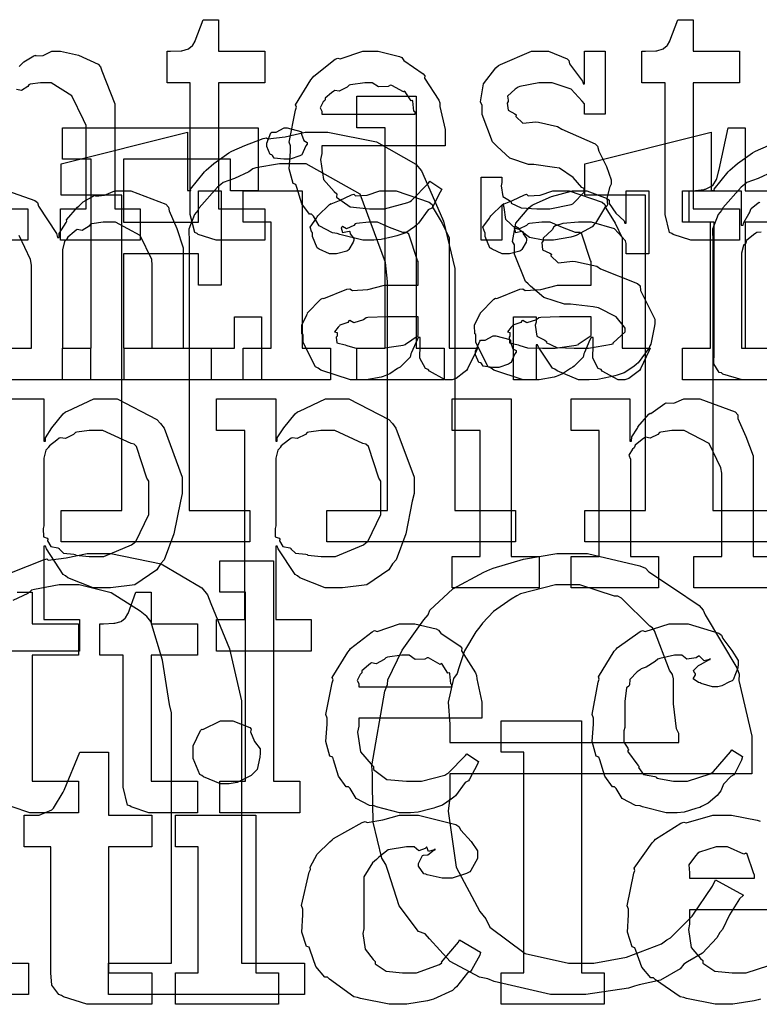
# Model space of a CAD drawing. Extents: x 0 to 8.5, y 0 to 11.
# Tile 279 of 379: x 1.702 to 2.028, y 8.785 to 9.219. Entities that reach past the tile are written whole.
import ezdxf

# ---------------------------------------------------------------- set-up
doc = ezdxf.new("R2010")
doc.units = 0
doc.layers.get('0').update_dxf_attribs({"linetype": 'CONTINUOUS'})

msp = doc.modelspace()

# ---------------------------------------------------------------- linework, layer by layer
at = {"color": 0}
for points in [[(1.79172, 9.12136), (1.78896, 9.12136), (1.78114, 9.12392), (1.78065, 9.1244), (1.77962, 9.12472), (1.77761, 9.13265), (1.77761, 9.13525), (1.77761, 9.19081), (1.76742, 9.19081), (1.76742, 9.20469), (1.76893, 9.20469), (1.76893, 9.20469), (1.7736, 9.20492), (1.77393, 9.20492), (1.77393, 9.20492), (1.77675, 9.20574), (1.77696, 9.20578), (1.77696, 9.20583), (1.7786, 9.20719), (1.77869, 9.20731), (1.77869, 9.20731), (1.77968, 9.2091), (1.77979, 9.20925), (1.78326, 9.21858), (1.78999, 9.21858), (1.78999, 9.20469), (1.81039, 9.20469), (1.81039, 9.19081), (1.78999, 9.19081), (1.78999, 9.13525), (1.81039, 9.13525), (1.81039, 9.12136), (1.80951, 9.12136), (1.80757, 9.12136), (1.80692, 9.12136), (1.80578, 9.12136), (1.80317, 9.12136), (1.80236, 9.12136), (1.80106, 9.12136), (1.79812, 9.12136), (1.79715, 9.12136), (1.79579, 9.12136), (1.79269, 9.12136), (1.79172, 9.12136)], [(2.00088, 9.12136), (1.9981, 9.12136), (1.99029, 9.12392), (1.98981, 9.1244), (1.98876, 9.12472), (1.98676, 9.13265), (1.98676, 9.13525), (1.98676, 9.19081), (1.97657, 9.19081), (1.97657, 9.20469), (1.97808, 9.20469), (1.97808, 9.20469), (1.98275, 9.20492), (1.98307, 9.20492), (1.98307, 9.20492), (1.98589, 9.20574), (1.98611, 9.20578), (1.98611, 9.20583), (1.98774, 9.20719), (1.98785, 9.20731), (1.98785, 9.20731), (1.98882, 9.2091), (1.98893, 9.20925), (1.9924, 9.21858), (1.99914, 9.21858), (1.99914, 9.20469), (2.01953, 9.20469), (2.01953, 9.19081), (1.99914, 9.19081), (1.99914, 9.13525), (2.01953, 9.13525), (2.01953, 9.12136), (2.01867, 9.12136), (2.01671, 9.12136), (2.01606, 9.12136), (2.01492, 9.12136), (2.01232, 9.12136), (2.0115, 9.12136), (2.01019, 9.12136), (2.00726, 9.12136), (2.00629, 9.12136), (2.00493, 9.12136), (2.00185, 9.12136), (2.00088, 9.12136)], [(1.85732, 9.12136), (1.85357, 9.12136), (1.84343, 9.12392), (1.84233, 9.1244), (1.84028, 9.12463), (1.83442, 9.12765), (1.83182, 9.132), (1.83106, 9.13286), (1.83008, 9.13282), (1.82671, 9.13743), (1.82449, 9.14464), (1.82411, 9.14589), (1.82292, 9.14632), (1.82113, 9.15278), (1.82172, 9.16049), (1.82172, 9.16303), (1.82113, 9.16461), (1.82389, 9.17871), (1.82433, 9.17996), (1.82394, 9.18099), (1.83074, 9.19211), (1.83149, 9.19299), (1.83203, 9.19374), (1.84147, 9.20117), (1.84256, 9.20167), (1.84364, 9.20128), (1.85357, 9.20469), (1.85688, 9.20469), (1.86035, 9.20469), (1.86974, 9.20236), (1.87076, 9.20187), (1.87175, 9.20053), (1.88026, 9.19472), (1.88097, 9.19385), (1.88081, 9.19276), (1.8871, 9.18311), (1.88747, 9.18192), (1.88758, 9.18033), (1.88986, 9.17014), (1.88986, 9.16672), (1.88986, 9.16303), (1.83561, 9.16303), (1.83561, 9.15956), (1.83501, 9.1569), (1.83632, 9.14817), (1.84104, 9.14285), (1.84212, 9.14176), (1.84207, 9.1404), (1.84799, 9.13607), (1.85661, 9.13525), (1.85949, 9.13525), (1.86322, 9.13525), (1.87349, 9.13797), (1.87446, 9.13851), (1.87506, 9.13883), (1.8826, 9.14654), (1.88314, 9.1474), (1.88835, 9.14393), (1.88775, 9.14253), (1.88444, 9.13618), (1.884, 9.13547), (1.88243, 9.13476), (1.87815, 9.12885), (1.8775, 9.12831), (1.87636, 9.12733), (1.8725, 9.12468), (1.86947, 9.12364), (1.8686, 9.12332), (1.86686, 9.12289), (1.86171, 9.12164), (1.8584, 9.12136), (1.85732, 9.12136)], [(1.93506, 9.12136), (1.933, 9.12136), (1.92697, 9.12256), (1.92333, 9.12537), (1.92247, 9.12614), (1.92085, 9.12651), (1.91661, 9.13058), (1.91581, 9.13579), (1.91553, 9.13678), (1.91488, 9.13678), (1.91488, 9.12136), (1.90576, 9.12136), (1.90576, 9.14914), (1.91488, 9.14914), (1.91488, 9.14675), (1.91456, 9.14535), (1.91531, 9.14063), (1.91829, 9.13883), (1.919, 9.13829), (1.91894, 9.13769), (1.92339, 9.13564), (1.93033, 9.13525), (1.93267, 9.13525), (1.93604, 9.13525), (1.94532, 9.1371), (1.94613, 9.13743), (1.94629, 9.13764), (1.95111, 9.14253), (1.95111, 9.14415), (1.95003, 9.14464), (1.94624, 9.14908), (1.94021, 9.15321), (1.9381, 9.15349), (1.92899, 9.15479), (1.92665, 9.15479), (1.91835, 9.15761), (1.91276, 9.16265), (1.91183, 9.16368), (1.91075, 9.16471), (1.90619, 9.17681), (1.90619, 9.18083), (1.90539, 9.1824), (1.90674, 9.19037), (1.91217, 9.19738), (1.91336, 9.1984), (1.91428, 9.19883), (1.9279, 9.20469), (1.93246, 9.20469), (1.93544, 9.20469), (1.94362, 9.20128), (1.94439, 9.20057), (1.94467, 9.19911), (1.95042, 9.19146), (1.95068, 9.19037), (1.95133, 9.19037), (1.95133, 9.20469), (1.96044, 9.20469), (1.96044, 9.17692), (1.95133, 9.17692), (1.95133, 9.18147), (1.95025, 9.18267), (1.94536, 9.18793), (1.93696, 9.19081), (1.93419, 9.19081), (1.93115, 9.19081), (1.92275, 9.18918), (1.92204, 9.18886), (1.92079, 9.18793), (1.91732, 9.18485), (1.91769, 9.18317), (1.91769, 9.18257), (1.91726, 9.18186), (1.91764, 9.17865), (1.92057, 9.17714), (1.92117, 9.17671), (1.92101, 9.17594), (1.9241, 9.17296), (1.9299, 9.17361), (1.93093, 9.17344), (1.9394, 9.1715), (1.94125, 9.17036), (1.956, 9.16385), (1.95697, 9.16282), (1.95757, 9.16069), (1.96089, 9.15392), (1.96306, 9.14806), (1.96306, 9.14611), (1.96229, 9.14469), (1.96115, 9.13971), (1.96137, 9.13704), (1.9611, 9.13633), (1.96001, 9.13553), (1.95606, 9.1289), (1.95546, 9.12831), (1.95458, 9.12722), (1.94764, 9.12343), (1.94678, 9.1231), (1.94521, 9.12267), (1.93756, 9.12136), (1.93506, 9.12136)], [(1.83561, 9.17692), (1.87663, 9.17692), (1.87663, 9.17779), (1.87608, 9.17822), (1.87571, 9.18261), (1.87554, 9.183), (1.87489, 9.18289), (1.87229, 9.18685), (1.87185, 9.18713), (1.87147, 9.18674), (1.86637, 9.18961), (1.86578, 9.18972), (1.86475, 9.18907), (1.86051, 9.18896), (1.85775, 9.19081), (1.85688, 9.19081), (1.85454, 9.19081), (1.84819, 9.18994), (1.84754, 9.18972), (1.84674, 9.18886), (1.84326, 9.18707), (1.84125, 9.18739), (1.84082, 9.18713), (1.83985, 9.18636), (1.83697, 9.18397), (1.83697, 9.18321), (1.83692, 9.183), (1.83621, 9.18235), (1.83485, 9.17974), (1.83561, 9.17828), (1.83561, 9.17779), (1.83561, 9.17692)], [(1.85101, 9.07374), (1.86339, 9.07374), (1.86339, 9.17096), (1.85101, 9.17096), (1.85101, 9.18485), (1.87706, 9.18485), (1.87706, 9.07374), (1.88943, 9.07374), (1.88943, 9.05985), (1.85101, 9.05985), (1.85101, 9.07374)], [(1.72131, 9.07374), (1.73389, 9.07374), (1.73389, 9.15707), (1.72131, 9.15707), (1.72131, 9.17096), (1.80746, 9.17096), (1.80746, 9.14318), (1.79531, 9.14318), (1.79531, 9.15707), (1.74821, 9.15707), (1.74821, 9.12929), (1.78119, 9.12929), (1.78119, 9.14318), (1.79118, 9.14318), (1.79118, 9.10151), (1.78119, 9.10151), (1.78119, 9.1154), (1.74821, 9.1154), (1.74821, 9.07374), (1.79704, 9.07374), (1.79704, 9.08763), (1.80897, 9.08763), (1.80897, 9.05985), (1.72131, 9.05985), (1.72131, 9.07374)], [(1.82021, 9.15707), (1.81879, 9.15707), (1.81461, 9.15756), (1.81381, 9.15875), (1.81347, 9.15901), (1.81272, 9.15918), (1.81131, 9.16265), (1.81131, 9.16379), (1.81131, 9.16422), (1.81131, 9.16422), (1.8131, 9.16868), (1.81347, 9.169), (1.81347, 9.169), (1.81543, 9.169), (1.81901, 9.17096), (1.82021, 9.17096), (1.82021, 9.17096), (1.82633, 9.16932), (1.82671, 9.169), (1.82661, 9.16812), (1.82769, 9.16531), (1.8291, 9.1645), (1.8291, 9.16422), (1.8291, 9.16379), (1.82856, 9.16303), (1.82736, 9.16038), (1.82693, 9.15924), (1.82671, 9.15901), (1.82579, 9.15853), (1.82156, 9.15707), (1.82021, 9.15707)], [(1.72076, 9.00228), (1.74744, 9.00228), (1.74744, 9.14117), (1.72076, 9.14117), (1.72076, 9.15506), (1.77632, 9.16894), (1.77632, 9.14333), (1.77783, 9.14333), (1.77772, 9.14388), (1.78381, 9.15147), (1.78456, 9.15224), (1.78456, 9.15224), (1.78803, 9.15522), (1.79454, 9.15989), (1.79563, 9.16049), (1.79596, 9.16064), (1.80165, 9.16319), (1.80974, 9.16618), (1.81125, 9.16656), (1.81179, 9.16601), (1.81933, 9.16694), (1.82824, 9.16894), (1.83122, 9.16894), (1.83826, 9.16894), (1.8596, 9.16471), (1.87696, 9.15483), (1.87939, 9.15201), (1.88103, 9.14833), (1.88921, 9.12978), (1.89415, 9.10889), (1.89415, 9.10189), (1.89415, 9.00228), (1.92085, 9.00228), (1.92085, 8.98839), (1.83772, 8.98839), (1.83772, 9.00228), (1.86442, 9.00228), (1.86442, 9.10319), (1.86367, 9.11154), (1.85238, 9.14165), (1.82867, 9.15506), (1.82081, 9.15506), (1.81689, 9.15506), (1.80647, 9.15326), (1.80518, 9.15289), (1.80344, 9.15158), (1.79704, 9.1486), (1.7921, 9.14675), (1.79107, 9.14594), (1.78961, 9.14481), (1.78153, 9.13564), (1.78088, 9.13444), (1.77951, 9.13276), (1.77696, 9.12619), (1.77718, 9.12033), (1.77718, 9.11838), (1.77718, 9.00228), (1.80387, 9.00228), (1.80387, 8.98839), (1.72076, 8.98839), (1.72076, 9.00228)], [(1.80089, 9.07374), (1.81326, 9.07374), (1.81326, 9.12929), (1.80089, 9.12929), (1.80089, 9.14318), (1.82693, 9.14318), (1.82693, 9.07374), (1.83931, 9.07374), (1.83931, 9.05985), (1.80089, 9.05985), (1.80089, 9.07374)], [(1.85286, 9.05985), (1.84814, 9.05985), (1.83512, 9.06418), (1.83399, 9.06506), (1.83274, 9.06554), (1.82726, 9.07628), (1.82726, 9.07981), (1.82671, 9.08008), (1.82667, 9.08399), (1.82889, 9.08849), (1.82921, 9.08914), (1.8291, 9.08925), (1.83518, 9.09543), (1.83594, 9.09586), (1.83643, 9.09565), (1.84663, 9.09978), (1.84787, 9.09999), (1.84901, 9.09924), (1.85585, 9.09961), (1.86317, 9.10151), (1.86567, 9.10151), (1.87804, 9.10151), (1.87804, 9.11193), (1.87771, 9.11247), (1.87386, 9.12403), (1.87304, 9.12472), (1.87121, 9.12472), (1.8654, 9.12701), (1.86003, 9.12929), (1.85829, 9.12929), (1.85628, 9.12929), (1.85086, 9.12875), (1.85026, 9.12864), (1.84961, 9.12787), (1.84646, 9.12646), (1.84472, 9.1275), (1.8444, 9.12733), (1.8444, 9.12711), (1.84412, 9.12679), (1.84467, 9.12483), (1.84754, 9.12537), (1.84787, 9.12517), (1.84804, 9.12424), (1.84961, 9.12218), (1.84961, 9.12147), (1.84933, 9.1205), (1.84744, 9.11724), (1.847, 9.11692), (1.84657, 9.11654), (1.84201, 9.1154), (1.8405, 9.1154), (1.83886, 9.1154), (1.83442, 9.1174), (1.83399, 9.11778), (1.83344, 9.118), (1.83137, 9.12304), (1.83137, 9.12472), (1.83122, 9.12472), (1.83035, 9.12717), (1.83317, 9.13112), (1.83356, 9.13167), (1.83382, 9.13206), (1.83897, 9.1371), (1.83963, 9.13753), (1.83963, 9.13747), (1.84332, 9.13883), (1.84864, 9.14144), (1.84961, 9.14165), (1.85032, 9.1409), (1.85553, 9.14128), (1.86117, 9.14318), (1.86307, 9.14318), (1.86833, 9.14318), (1.88282, 9.13813), (1.88411, 9.1371), (1.88456, 9.13547), (1.88857, 9.12896), (1.89171, 9.1224), (1.89171, 9.12017), (1.89171, 9.07374), (1.90408, 9.07374), (1.90365, 9.07281), (1.89979, 9.06467), (1.89931, 9.06396), (1.89811, 9.06315), (1.89469, 9.06039), (1.8929, 9.05985), (1.89236, 9.05985), (1.88986, 9.05985), (1.88292, 9.06364), (1.88238, 9.0644), (1.88118, 9.06478), (1.87875, 9.06939), (1.8789, 9.07508), (1.8789, 9.07699), (1.8789, 9.0785), (1.87804, 9.0785), (1.8775, 9.07753), (1.87511, 9.07194), (1.87478, 9.07135), (1.87446, 9.06988), (1.8705, 9.06592), (1.87001, 9.06549), (1.86888, 9.06478), (1.86546, 9.06256), (1.86333, 9.06164), (1.86262, 9.06136), (1.86176, 9.06099), (1.85508, 9.05985), (1.85286, 9.05985)], [(1.92904, 9.05985), (1.92432, 9.05985), (1.91129, 9.06418), (1.91015, 9.06506), (1.9089, 9.06554), (1.90343, 9.07628), (1.90343, 9.07981), (1.90289, 9.08008), (1.90283, 9.08399), (1.90506, 9.08849), (1.90539, 9.08914), (1.90528, 9.08925), (1.91135, 9.09543), (1.91211, 9.09586), (1.9126, 9.09565), (1.92279, 9.09978), (1.92404, 9.09999), (1.92518, 9.09924), (1.93201, 9.09961), (1.93935, 9.10151), (1.94185, 9.10151), (1.95421, 9.10151), (1.95421, 9.11193), (1.95389, 9.11247), (1.95003, 9.12403), (1.94922, 9.12472), (1.94737, 9.12472), (1.94157, 9.12701), (1.93619, 9.12929), (1.93446, 9.12929), (1.93246, 9.12929), (1.92703, 9.12875), (1.92643, 9.12864), (1.92578, 9.12787), (1.92264, 9.12646), (1.9209, 9.1275), (1.92057, 9.12733), (1.92057, 9.12711), (1.92031, 9.12679), (1.92085, 9.12483), (1.92372, 9.12537), (1.92404, 9.12517), (1.92421, 9.12424), (1.92578, 9.12218), (1.92578, 9.12147), (1.92551, 9.1205), (1.92361, 9.11724), (1.92318, 9.11692), (1.92275, 9.11654), (1.91818, 9.1154), (1.91667, 9.1154), (1.91504, 9.1154), (1.9106, 9.1174), (1.91015, 9.11778), (1.90961, 9.118), (1.90756, 9.12304), (1.90756, 9.12472), (1.90739, 9.12472), (1.90653, 9.12717), (1.90935, 9.13112), (1.90972, 9.13167), (1.91, 9.13206), (1.91515, 9.1371), (1.91581, 9.13753), (1.91581, 9.13747), (1.91949, 9.13883), (1.92481, 9.14144), (1.92578, 9.14165), (1.92649, 9.1409), (1.93169, 9.14128), (1.93733, 9.14318), (1.93924, 9.14318), (1.9445, 9.14318), (1.95899, 9.13813), (1.96029, 9.1371), (1.96072, 9.13547), (1.96474, 9.12896), (1.96789, 9.1224), (1.96789, 9.12017), (1.96789, 9.07374), (1.98025, 9.07374), (1.97982, 9.07281), (1.97597, 9.06467), (1.97547, 9.06396), (1.97428, 9.06315), (1.97086, 9.06039), (1.96907, 9.05985), (1.96853, 9.05985), (1.96604, 9.05985), (1.9591, 9.06364), (1.95856, 9.0644), (1.95736, 9.06478), (1.95492, 9.06939), (1.95508, 9.07508), (1.95508, 9.07699), (1.95508, 9.0785), (1.95421, 9.0785), (1.95367, 9.07753), (1.95128, 9.07194), (1.95096, 9.07135), (1.95063, 9.06988), (1.94667, 9.06592), (1.94618, 9.06549), (1.94504, 9.06478), (1.94162, 9.06256), (1.93951, 9.06164), (1.93881, 9.06136), (1.93793, 9.06099), (1.93126, 9.05985), (1.92904, 9.05985)], [(1.9521, 9.05985), (1.94862, 9.05985), (1.93918, 9.06386), (1.93821, 9.06461), (1.93722, 9.06506), (1.93093, 9.07428), (1.93061, 9.07525), (1.92996, 9.07525), (1.92996, 9.05985), (1.91997, 9.05985), (1.91997, 9.08763), (1.92996, 9.08763), (1.92996, 9.08524), (1.92953, 9.08388), (1.93028, 9.0791), (1.93375, 9.07731), (1.93451, 9.07676), (1.9344, 9.07633), (1.93913, 9.07411), (1.94672, 9.07374), (1.94928, 9.07374), (1.95296, 9.07374), (1.96317, 9.07557), (1.96403, 9.0759), (1.96386, 9.07611), (1.96924, 9.081), (1.96924, 9.08262), (1.96892, 9.08311), (1.96522, 9.08757), (1.95747, 9.09164), (1.95514, 9.09196), (1.94515, 9.09326), (1.94243, 9.09326), (1.93332, 9.09608), (1.92751, 9.10113), (1.92649, 9.10215), (1.92524, 9.10319), (1.92042, 9.11529), (1.92042, 9.11931), (1.91954, 9.12088), (1.92106, 9.12885), (1.92692, 9.13585), (1.92822, 9.13687), (1.92914, 9.13732), (1.93674, 9.14068), (1.94596, 9.14318), (1.94906, 9.14318), (1.95231, 9.14318), (1.96121, 9.13976), (1.96208, 9.13906), (1.96208, 9.13764), (1.96506, 9.13336), (1.96869, 9.12993), (1.96903, 9.12885), (1.96967, 9.12885), (1.96967, 9.14318), (1.97965, 9.14318), (1.97965, 9.1154), (1.96967, 9.1154), (1.96967, 9.11996), (1.96929, 9.12115), (1.96446, 9.12642), (1.95437, 9.12929), (1.95101, 9.12929), (1.94868, 9.12929), (1.94179, 9.12879), (1.93853, 9.12765), (1.93778, 9.12733), (1.93696, 9.12603), (1.933, 9.12229), (1.933, 9.12104), (1.93251, 9.12039), (1.93272, 9.11714), (1.93604, 9.11561), (1.93668, 9.11518), (1.93647, 9.11453), (1.93967, 9.11143), (1.94618, 9.11208), (1.94732, 9.11193), (1.95665, 9.10997), (1.95833, 9.10883), (1.97467, 9.10232), (1.97575, 9.10129), (1.97597, 9.09918), (1.97933, 9.09239), (1.98226, 9.08653), (1.98226, 9.08458), (1.98199, 9.08285), (1.98042, 9.07557), (1.98008, 9.07482), (1.97971, 9.074), (1.97487, 9.06739), (1.97424, 9.06679), (1.97293, 9.06575), (1.96875, 9.06299), (1.9656, 9.0619), (1.96468, 9.06158), (1.96278, 9.06119), (1.95714, 9.06006), (1.95335, 9.05985), (1.9521, 9.05985)], [(1.85872, 9.07374), (1.86214, 9.07374), (1.87142, 9.07519), (1.8724, 9.07547), (1.87235, 9.07563), (1.87804, 9.07943), (1.87804, 9.08068), (1.87804, 9.08763), (1.86719, 9.08763), (1.86415, 9.08763), (1.85585, 9.08729), (1.85504, 9.08718), (1.85394, 9.08632), (1.84967, 9.08496), (1.84787, 9.08604), (1.84744, 9.08589), (1.84706, 9.08507), (1.84353, 9.08393), (1.84332, 9.08371), (1.84272, 9.08311), (1.84115, 9.08106), (1.84224, 9.08078), (1.84224, 9.08068), (1.84224, 9.07915), (1.84185, 9.07872), (1.84212, 9.07611), (1.84581, 9.07531), (1.84657, 9.07503), (1.84657, 9.07503), (1.85004, 9.07389), (1.85656, 9.07374), (1.85872, 9.07374)], [(1.9349, 9.07374), (1.93832, 9.07374), (1.9476, 9.07519), (1.94857, 9.07547), (1.94851, 9.07563), (1.95421, 9.07943), (1.95421, 9.08068), (1.95421, 9.08763), (1.94336, 9.08763), (1.94032, 9.08763), (1.93201, 9.08729), (1.93121, 9.08718), (1.93012, 9.08632), (1.92583, 9.08496), (1.92404, 9.08604), (1.92361, 9.08589), (1.92324, 9.08507), (1.91971, 9.08393), (1.91949, 9.08371), (1.91889, 9.08311), (1.91732, 9.08106), (1.9184, 9.08078), (1.9184, 9.08068), (1.9184, 9.07915), (1.91803, 9.07872), (1.91829, 9.07611), (1.92199, 9.07531), (1.92275, 9.07503), (1.92275, 9.07503), (1.92622, 9.07389), (1.93272, 9.07374), (1.9349, 9.07374)], [(1.91222, 9.06532), (1.91081, 9.06532), (1.90662, 9.06581), (1.90582, 9.067), (1.90549, 9.06728), (1.90474, 9.06743), (1.90332, 9.0709), (1.90332, 9.07206), (1.90332, 9.07249), (1.90332, 9.07249), (1.90511, 9.07693), (1.90549, 9.07726), (1.90549, 9.07726), (1.90744, 9.07726), (1.91103, 9.07921), (1.91222, 9.07921), (1.91222, 9.07921), (1.91835, 9.07758), (1.91872, 9.07726), (1.91863, 9.07639), (1.91971, 9.07357), (1.92111, 9.07275), (1.92111, 9.07249), (1.92111, 9.07206), (1.92057, 9.07129), (1.91938, 9.06862), (1.91894, 9.06749), (1.91872, 9.06728), (1.91781, 9.06679), (1.91357, 9.06532), (1.91222, 9.06532)], [(1.78922, 8.95421), (1.8016, 8.95421), (1.8016, 9.03754), (1.78922, 9.03754), (1.78922, 9.05143), (1.81526, 9.05143), (1.81526, 9.03276), (1.81592, 9.03276), (1.81592, 9.03429), (1.81879, 9.03868), (1.82379, 9.04492), (1.82482, 9.04579), (1.82574, 9.04606), (1.83724, 9.05143), (1.8411, 9.05143), (1.8475, 9.05143), (1.86507, 9.04243), (1.86669, 9.04058), (1.86822, 9.03857), (1.87625, 9.01699), (1.87625, 9.00976), (1.87537, 9.0064), (1.8725, 8.99192), (1.86828, 8.98058), (1.86669, 8.97874), (1.86501, 8.97607), (1.85536, 8.96946), (1.84463, 8.9681), (1.8411, 8.9681), (1.83703, 8.9681), (1.82585, 8.97265), (1.82482, 8.97353), (1.82374, 8.97401), (1.81635, 8.98529), (1.81592, 8.98654), (1.81526, 8.98654), (1.81526, 8.95421), (1.83089, 8.95421), (1.83089, 8.94032), (1.78922, 8.94032), (1.78922, 8.95421)], [(1.8929, 8.98199), (1.90528, 8.98199), (1.90528, 9.03754), (1.8929, 9.03754), (1.8929, 9.05143), (1.91894, 9.05143), (1.91894, 8.98199), (1.93132, 8.98199), (1.93132, 8.9681), (1.8929, 8.9681), (1.8929, 8.98199)], [(1.73503, 8.98199), (1.73947, 8.98199), (1.75174, 8.98708), (1.75282, 8.98807), (1.75364, 8.98861), (1.75933, 9.00043), (1.75933, 9.00435), (1.75933, 9.01519), (1.75851, 9.01644), (1.7539, 9.03049), (1.75282, 9.03147), (1.75151, 9.03185), (1.73915, 9.03754), (1.73503, 9.03754), (1.73301, 9.03754), (1.72765, 9.03683), (1.727, 9.03668), (1.72618, 9.03575), (1.7226, 9.03396), (1.72032, 9.03435), (1.71983, 9.03407), (1.71875, 9.03326), (1.71556, 9.03082), (1.715, 9.03), (1.71485, 9.02974), (1.71397, 9.02886), (1.71311, 9.02528), (1.71311, 9.02408), (1.71311, 8.99544), (1.71278, 8.99436), (1.71289, 8.99067), (1.71457, 8.99001), (1.71485, 8.98958), (1.71468, 8.98893), (1.71619, 8.98643), (1.71929, 8.98579), (1.71983, 8.98546), (1.71978, 8.9854), (1.72179, 8.98351), (1.72635, 8.98301), (1.727, 8.98286), (1.72721, 8.98264), (1.73307, 8.98199), (1.73503, 8.98199)], [(1.83718, 8.98199), (1.84164, 8.98199), (1.85389, 8.98708), (1.85499, 8.98807), (1.85579, 8.98861), (1.86149, 9.00043), (1.86149, 9.00435), (1.86149, 9.01519), (1.86068, 9.01644), (1.85607, 9.03049), (1.85499, 9.03147), (1.85368, 9.03185), (1.84131, 9.03754), (1.83718, 9.03754), (1.83518, 9.03754), (1.82981, 9.03683), (1.82915, 9.03668), (1.82835, 9.03575), (1.82476, 9.03396), (1.82249, 9.03435), (1.822, 9.03407), (1.8209, 9.03326), (1.81771, 9.03082), (1.81717, 9.03), (1.817, 9.02974), (1.81614, 9.02886), (1.81526, 9.02528), (1.81526, 9.02408), (1.81526, 8.99544), (1.81494, 8.99436), (1.81506, 8.99067), (1.81674, 8.99001), (1.817, 8.98958), (1.81685, 8.98893), (1.81836, 8.98643), (1.82146, 8.98579), (1.822, 8.98546), (1.82194, 8.9854), (1.82394, 8.98351), (1.8285, 8.98301), (1.82915, 8.98286), (1.82937, 8.98264), (1.83524, 8.98199), (1.83718, 8.98199)], [(1.94558, 8.7889), (1.93636, 8.7889), (1.9114, 8.79471), (1.90869, 8.79585), (1.90494, 8.7965), (1.89208, 8.8035), (1.88297, 8.81353), (1.88112, 8.8156), (1.87819, 8.81663), (1.86957, 8.82796), (1.86475, 8.84321), (1.86376, 8.84619), (1.86203, 8.84907), (1.85824, 8.86496), (1.85792, 8.88086), (1.85792, 8.88613), (1.85764, 8.88976), (1.86333, 8.92269), (1.86442, 8.92563), (1.86469, 8.92763), (1.87093, 8.94069), (1.88049, 8.9541), (1.88243, 8.95622), (1.88319, 8.95833), (1.89324, 8.96767), (1.90696, 8.97504), (1.90956, 8.97618), (1.91108, 8.97683), (1.92443, 8.98074), (1.93913, 8.98335), (1.94407, 8.98335), (1.95258, 8.98335), (1.97564, 8.97792), (1.97814, 8.97683), (1.97965, 8.97515), (1.9905, 8.96804), (2.00179, 8.96039), (2.00353, 8.95839), (2.00444, 8.95622), (2.01844, 8.93294), (2.01938, 8.93018), (2.01932, 8.92731), (2.02501, 8.90278), (2.02501, 8.89458), (2.02501, 8.88613), (1.89199, 8.88613), (1.89199, 8.87571), (1.89117, 8.86979), (1.89475, 8.845), (1.90517, 8.82557), (1.90782, 8.82232), (1.90956, 8.81862), (1.92512, 8.80697), (1.94417, 8.80279), (1.95057, 8.80279), (1.95535, 8.80279), (1.96983, 8.80533), (1.98519, 8.81131), (1.98747, 8.81299), (1.9891, 8.81386), (1.99869, 8.82346), (2.00765, 8.83675), (2.00896, 8.83946), (2.02132, 8.83274), (2.01953, 8.83117), (2.01514, 8.82411), (2.01199, 8.8176), (2.0109, 8.81625), (2.00956, 8.81386), (2.00325, 8.80718), (1.99658, 8.80339), (1.99507, 8.80236), (1.99337, 8.80024), (1.98475, 8.79519), (1.97542, 8.79324), (1.97336, 8.79258), (1.97065, 8.79167), (1.95182, 8.7889), (1.94558, 8.7889)], [(1.79064, 8.88292), (1.80192, 8.88292), (1.80192, 8.96625), (1.79064, 8.96625), (1.79064, 8.98014), (1.81429, 8.98014), (1.81429, 8.88292), (1.82579, 8.88292), (1.82579, 8.86903), (1.79064, 8.86903), (1.79064, 8.88292)], [(1.7621, 8.86903), (1.75933, 8.86903), (1.75151, 8.87158), (1.75103, 8.87207), (1.75, 8.8724), (1.74799, 8.88032), (1.74799, 8.88292), (1.74799, 8.93847), (1.73779, 8.93847), (1.73779, 8.95236), (1.73931, 8.95236), (1.73931, 8.95236), (1.74397, 8.95258), (1.74431, 8.95258), (1.74431, 8.95258), (1.74713, 8.9534), (1.74735, 8.95344), (1.74735, 8.9535), (1.74897, 8.95486), (1.74908, 8.95497), (1.74908, 8.95497), (1.75006, 8.95676), (1.75017, 8.95692), (1.75364, 8.96625), (1.76036, 8.96625), (1.76036, 8.95236), (1.78076, 8.95236), (1.78076, 8.93847), (1.76036, 8.93847), (1.76036, 8.88292), (1.78076, 8.88292), (1.78076, 8.86903), (1.77989, 8.86903), (1.77794, 8.86903), (1.77729, 8.86903), (1.77615, 8.86903), (1.77354, 8.86903), (1.77274, 8.86903), (1.77143, 8.86903), (1.7685, 8.86903), (1.76753, 8.86903), (1.76617, 8.86903), (1.76307, 8.86903), (1.7621, 8.86903)], [(1.89199, 8.90001), (1.99289, 8.90001), (1.99289, 8.90392), (1.99181, 8.90597), (1.9905, 8.91699), (1.9905, 8.928), (1.99007, 8.92996), (1.98872, 8.93181), (1.98215, 8.94917), (1.98118, 8.95057), (1.98008, 8.95133), (1.9675, 8.96365), (1.96599, 8.96446), (1.96446, 8.96457), (1.94917, 8.96946), (1.94407, 8.96946), (1.93842, 8.96946), (1.92312, 8.9655), (1.9215, 8.96468), (1.91894, 8.96317), (1.91124, 8.95774), (1.90631, 8.95253), (1.90522, 8.95101), (1.90338, 8.94879), (1.89833, 8.94037), (1.89578, 8.9324), (1.89524, 8.93039), (1.89361, 8.92822), (1.89117, 8.91781), (1.89199, 8.90804), (1.89199, 8.90479), (1.89199, 8.90001)], [(1.87354, 8.86903), (1.86979, 8.86903), (1.85965, 8.87158), (1.85856, 8.87207), (1.8565, 8.87229), (1.85064, 8.87532), (1.84804, 8.87967), (1.84728, 8.88053), (1.84631, 8.88049), (1.84293, 8.8851), (1.84071, 8.89231), (1.84033, 8.89356), (1.83914, 8.89399), (1.83735, 8.90044), (1.83794, 8.90815), (1.83794, 8.91069), (1.83735, 8.91228), (1.84011, 8.92637), (1.84056, 8.92763), (1.84017, 8.92865), (1.84694, 8.93978), (1.84771, 8.94065), (1.84825, 8.9414), (1.85769, 8.94883), (1.85878, 8.94933), (1.85986, 8.94894), (1.86979, 8.95236), (1.8731, 8.95236), (1.87657, 8.95236), (1.88596, 8.95003), (1.88699, 8.94954), (1.88797, 8.94819), (1.89649, 8.94239), (1.89719, 8.94151), (1.89703, 8.94043), (1.90332, 8.93078), (1.90369, 8.92958), (1.90381, 8.928), (1.90608, 8.91781), (1.90608, 8.91439), (1.90608, 8.91069), (1.85183, 8.91069), (1.85183, 8.90722), (1.85124, 8.90457), (1.85254, 8.89583), (1.85726, 8.89051), (1.85835, 8.88943), (1.85829, 8.88807), (1.86421, 8.88374), (1.87283, 8.88292), (1.87571, 8.88292), (1.87944, 8.88292), (1.88971, 8.88564), (1.89068, 8.88618), (1.89128, 8.8865), (1.89882, 8.89421), (1.89936, 8.89507), (1.90457, 8.8916), (1.90397, 8.89019), (1.90067, 8.88385), (1.90022, 8.88314), (1.89865, 8.88243), (1.89438, 8.87651), (1.89372, 8.87597), (1.89258, 8.875), (1.88872, 8.87235), (1.88569, 8.87131), (1.88482, 8.87099), (1.88308, 8.87056), (1.87793, 8.86931), (1.87463, 8.86903), (1.87354, 8.86903)], [(1.991, 8.86903), (1.98719, 8.86903), (1.97689, 8.87158), (1.97581, 8.87207), (1.97374, 8.87229), (1.96789, 8.87532), (1.96528, 8.87967), (1.96451, 8.88053), (1.96354, 8.88049), (1.96018, 8.8851), (1.95796, 8.89231), (1.95757, 8.89356), (1.95637, 8.89399), (1.95458, 8.90044), (1.95518, 8.90815), (1.95518, 8.91069), (1.95458, 8.91233), (1.95736, 8.9266), (1.95779, 8.92785), (1.95742, 8.92888), (1.96436, 8.94021), (1.96517, 8.94108), (1.96571, 8.94179), (1.97575, 8.94889), (1.97689, 8.94933), (1.97797, 8.94894), (1.98856, 8.95236), (1.99208, 8.95236), (1.99696, 8.95236), (2.01042, 8.94824), (2.01161, 8.94738), (2.01215, 8.94581), (2.01611, 8.9406), (2.01899, 8.93608), (2.01899, 8.93457), (2.01887, 8.93294), (2.01682, 8.92763), (2.01639, 8.92719), (2.01519, 8.92671), (2.01183, 8.92492), (2.01004, 8.92458), (2.00944, 8.92458), (2.00765, 8.92458), (2.00265, 8.92606), (2.00228, 8.92632), (2.00142, 8.92643), (1.99908, 8.928), (2.00011, 8.92985), (2.00011, 8.93044), (1.99994, 8.93044), (1.99924, 8.93175), (2.00151, 8.93392), (2.00185, 8.93414), (2.00185, 8.93414), (2.00239, 8.93431), (2.00608, 8.93642), (2.00663, 8.93653), (2.00663, 8.93696), (2.00629, 8.93653), (2.00396, 8.93604), (2.00196, 8.93799), (2.00142, 8.93804), (2.00043, 8.93733), (1.99642, 8.93668), (1.99414, 8.93847), (1.99337, 8.93847), (1.99094, 8.93847), (1.98438, 8.93707), (1.98361, 8.93674), (1.98247, 8.93571), (1.9784, 8.93317), (1.97629, 8.93246), (1.97581, 8.93197), (1.9745, 8.93115), (1.97131, 8.92774), (1.97108, 8.92546), (1.97081, 8.92481), (1.96978, 8.92415), (1.96907, 8.91812), (1.96907, 8.91613), (1.96907, 8.90657), (1.96858, 8.90511), (1.96853, 8.90022), (1.97032, 8.89757), (1.9706, 8.89681), (1.97017, 8.89611), (1.97483, 8.88997), (1.97538, 8.88943), (1.9751, 8.88894), (1.97721, 8.8859), (1.98221, 8.88499), (1.98296, 8.88465), (1.98307, 8.88422), (1.99046, 8.88292), (1.99294, 8.88292), (1.99658, 8.88292), (2.00663, 8.88618), (2.00749, 8.88683), (2.00808, 8.88715), (2.01563, 8.89583), (2.01617, 8.89681), (2.02094, 8.89378), (2.02046, 8.89219), (2.01747, 8.88639), (2.01704, 8.88574), (2.01574, 8.88504), (2.01247, 8.88162), (2.01133, 8.87864), (2.01074, 8.87793), (2.00965, 8.87668), (2.00581, 8.87326), (2.00288, 8.87185), (2.00206, 8.87142), (2.00032, 8.87088), (1.99522, 8.86936), (1.99203, 8.86903), (1.991, 8.86903)], [(1.85183, 8.92458), (1.89285, 8.92458), (1.89285, 8.92546), (1.89231, 8.92589), (1.89193, 8.93028), (1.89176, 8.93067), (1.89111, 8.93056), (1.88851, 8.93451), (1.88807, 8.93479), (1.88769, 8.9344), (1.8826, 8.93728), (1.882, 8.93739), (1.88097, 8.93674), (1.87674, 8.93664), (1.87397, 8.93847), (1.8731, 8.93847), (1.87076, 8.93847), (1.86442, 8.93761), (1.86376, 8.93739), (1.86296, 8.93653), (1.85949, 8.93474), (1.85747, 8.93506), (1.85704, 8.93479), (1.85607, 8.93403), (1.85319, 8.93164), (1.85319, 8.93088), (1.85314, 8.93067), (1.85243, 8.93001), (1.85107, 8.9274), (1.85183, 8.92594), (1.85183, 8.92546), (1.85183, 8.92458)], [(1.79363, 8.88183), (1.7909, 8.88183), (1.78342, 8.88493), (1.78276, 8.88553), (1.78179, 8.88585), (1.77886, 8.89296), (1.77886, 8.89529), (1.77886, 8.89615), (1.77886, 8.8986), (1.78213, 8.90533), (1.78276, 8.90593), (1.7831, 8.90571), (1.79096, 8.90961), (1.79363, 8.90961), (1.79633, 8.90961), (1.80382, 8.90657), (1.80447, 8.90593), (1.80419, 8.90474), (1.80593, 8.90039), (1.80838, 8.89725), (1.80838, 8.89615), (1.80838, 8.89529), (1.80821, 8.8935), (1.80713, 8.88813), (1.80512, 8.88618), (1.80447, 8.88553), (1.80296, 8.88471), (1.79829, 8.88232), (1.79476, 8.88183), (1.79363, 8.88183)], [(1.91456, 8.7985), (1.92453, 8.7985), (1.92453, 8.89572), (1.91456, 8.89572), (1.91456, 8.90961), (1.94993, 8.90961), (1.94993, 8.7985), (1.9599, 8.7985), (1.9599, 8.78461), (1.91456, 8.78461), (1.91456, 8.7985)], [(1.73568, 8.78461), (1.73199, 8.78461), (1.72168, 8.78787), (1.72092, 8.78851), (1.71963, 8.7889), (1.71658, 8.79303), (1.71615, 8.79844), (1.71615, 8.80024), (1.71615, 8.85406), (1.70443, 8.85406), (1.70443, 8.86794), (1.70899, 8.86794), (1.71099, 8.86794), (1.71658, 8.87033), (1.71701, 8.87076), (1.71729, 8.87104), (1.72157, 8.87815), (1.722, 8.87901), (1.72894, 8.89572), (1.74154, 8.89572), (1.74154, 8.86794), (1.76064, 8.86794), (1.76064, 8.85406), (1.74154, 8.85406), (1.74154, 8.7985), (1.76064, 8.7985), (1.76064, 8.78461), (1.75825, 8.78461), (1.75288, 8.78461), (1.75108, 8.78461), (1.74724, 8.78461), (1.73856, 8.78461), (1.73568, 8.78461)], [(1.77106, 8.7985), (1.78103, 8.7985), (1.78103, 8.85406), (1.77106, 8.85406), (1.77106, 8.86794), (1.80643, 8.86794), (1.80643, 8.7985), (1.8164, 8.7985), (1.8164, 8.78461), (1.77106, 8.78461), (1.77106, 8.7985)], [(1.8699, 8.78461), (1.86524, 8.78461), (1.85254, 8.78717), (1.85124, 8.78765), (1.84972, 8.78797), (1.83886, 8.79562), (1.838, 8.79656), (1.83686, 8.7965), (1.83296, 8.80122), (1.8304, 8.80854), (1.82997, 8.80979), (1.82878, 8.81011), (1.82667, 8.81635), (1.82715, 8.824), (1.82715, 8.8265), (1.82661, 8.82818), (1.83003, 8.84283), (1.83062, 8.84407), (1.83035, 8.84506), (1.8335, 8.85075), (1.83914, 8.85622), (1.84017, 8.8571), (1.84076, 8.85775), (1.85331, 8.86469), (1.85471, 8.86513), (1.85558, 8.86469), (1.86242, 8.86589), (1.86979, 8.86794), (1.87229, 8.86794), (1.87819, 8.86794), (1.89453, 8.86382), (1.89594, 8.86296), (1.89681, 8.86143), (1.90136, 8.85639), (1.90419, 8.85221), (1.90419, 8.85081), (1.90419, 8.84885), (1.90126, 8.84353), (1.90072, 8.84299), (1.89925, 8.84229), (1.89301, 8.84017), (1.89094, 8.84017), (1.88857, 8.84017), (1.88194, 8.84164), (1.8814, 8.8419), (1.88043, 8.84207), (1.87815, 8.84554), (1.87815, 8.84668), (1.87815, 8.84668), (1.87993, 8.85015), (1.88032, 8.85037), (1.88032, 8.85037), (1.88226, 8.85047), (1.88504, 8.85265), (1.88553, 8.85275), (1.88553, 8.85319), (1.88499, 8.85271), (1.88249, 8.85194), (1.88183, 8.85385), (1.88163, 8.85385), (1.88112, 8.85325), (1.87831, 8.85232), (1.87619, 8.85406), (1.87554, 8.85406), (1.87283, 8.85406), (1.86481, 8.85265), (1.86062, 8.84939), (1.85969, 8.84842), (1.85792, 8.84694), (1.85406, 8.84076), (1.85406, 8.83479), (1.85406, 8.83279), (1.85406, 8.81782), (1.85357, 8.81581), (1.8546, 8.80892), (1.85818, 8.80436), (1.85906, 8.8035), (1.85906, 8.8024), (1.86393, 8.79915), (1.87115, 8.7985), (1.87358, 8.7985), (1.87728, 8.7985), (1.88743, 8.80214), (1.88835, 8.80285), (1.88824, 8.80322), (1.8915, 8.80701), (1.89572, 8.81207), (1.89615, 8.81304), (1.90549, 8.80761), (1.90511, 8.80621), (1.90158, 8.79992), (1.90115, 8.79915), (1.89979, 8.79844), (1.89492, 8.79232), (1.89421, 8.79178), (1.89312, 8.79064), (1.88476, 8.78689), (1.88379, 8.78657), (1.88217, 8.78608), (1.87294, 8.78461), (1.8699, 8.78461)], [(1.99756, 8.84017), (2.02621, 8.84017), (2.02621, 8.84147), (2.02567, 8.84256), (2.02294, 8.85081), (2.02229, 8.85124), (2.02149, 8.85081), (2.01426, 8.85406), (2.01187, 8.85406), (2.00922, 8.85406), (2.0019, 8.85172), (2.00125, 8.85124), (2.00011, 8.8501), (1.99729, 8.84603), (1.99756, 8.84261), (1.99756, 8.84147), (1.99756, 8.84017)]]:
    msp.add_lwpolyline(points, close=True, dxfattribs=at)
for points in [[(1.70215, 9.19797), (1.70264, 9.1984), (1.70264, 9.1984), (1.70426, 9.20003), (1.70871, 9.20269), (1.70936, 9.20296), (1.70947, 9.20264), (1.71283, 9.20275), (1.71658, 9.20469), (1.71783, 9.20469), (1.72043, 9.20469), (1.72831, 9.20296), (1.73699, 9.19894), (1.73801, 9.19775), (1.73861, 9.19601), (1.74431, 9.18153), (1.74431, 9.17671), (1.74431, 9.13525), (1.75558, 9.13525), (1.75558, 9.12136), (1.72043, 9.12136), (1.72043, 9.13525), (1.73172, 9.13525), (1.73172, 9.17193), (1.73063, 9.17437), (1.72547, 9.185), (1.71631, 9.19081), (1.71326, 9.19081), (1.71158, 9.19081), (1.70708, 9.19011), (1.70654, 9.18994), (1.70606, 9.18913), (1.70324, 9.18739), (1.70107, 9.18782)], [(2.02968, 9.05985), (2.02821, 9.05985), (2.0249, 9.05985), (2.02382, 9.05985), (2.02382, 9.05985), (2.02078, 9.05985), (2.01221, 9.06239), (2.01167, 9.06287), (2.01064, 9.06315), (2.00825, 9.06685), (2.0084, 9.07206), (2.0084, 9.07374), (2.0084, 9.12929), (1.99735, 9.12929), (1.99735, 9.14318), (1.99886, 9.14318), (1.99886, 9.14318), (2.00396, 9.14372), (2.00429, 9.14382), (2.00461, 9.14388), (2.00754, 9.1454), (2.00776, 9.14556), (2.00776, 9.14556), (2.00939, 9.14811), (2.0095, 9.14839), (2.0095, 9.14839), (2.01047, 9.15213), (2.01058, 9.1525), (2.01449, 9.17096), (2.02208, 9.17096), (2.02208, 9.14318), (2.04422, 9.14318)], [(2.03456, 8.98839), (1.95144, 8.98839), (1.95144, 9.00228), (1.95144, 9.00228), (1.97814, 9.00228), (1.97814, 9.14117), (1.95144, 9.14117), (1.95144, 9.15506), (2.007, 9.16894), (2.007, 9.14333), (2.00851, 9.14333), (2.0084, 9.14388), (2.01449, 9.15147), (2.01525, 9.15224), (2.01525, 9.15224), (2.01872, 9.15522), (2.02522, 9.15989), (2.02632, 9.16049), (2.02664, 9.16064), (2.03233, 9.16319)], [(2.03413, 9.15158), (2.02772, 9.1486), (2.02279, 9.14675), (2.02175, 9.14594), (2.02029, 9.14481), (2.01221, 9.13564), (2.01156, 9.13444), (2.01019, 9.13276), (2.00765, 9.12619), (2.00786, 9.12033), (2.00786, 9.11838), (2.00786, 9.00228), (2.03456, 9.00228)], [(1.69706, 9.14318), (1.70915, 9.13883), (1.71024, 9.13797), (1.71072, 9.13644), (1.71869, 9.12429), (1.71913, 9.12256), (1.71978, 9.12256), (1.71978, 9.12435), (1.72287, 9.12918), (1.72325, 9.12972), (1.7231, 9.13032), (1.72792, 9.13596), (1.72846, 9.13644), (1.72846, 9.13644), (1.73047, 9.13829), (1.73514, 9.14094), (1.73583, 9.14122), (1.736, 9.14085), (1.73986, 9.14122), (1.74431, 9.14318), (1.74582, 9.14318), (1.75136, 9.14318), (1.76687, 9.13721), (1.76796, 9.13601), (1.76828, 9.13433), (1.77171, 9.12651), (1.77447, 9.11806), (1.77447, 9.11518), (1.77447, 9.07374), (1.78683, 9.07374), (1.78683, 9.05985), (1.74843, 9.05985), (1.74843, 9.07374), (1.76079, 9.07374), (1.76079, 9.1104), (1.76064, 9.11285), (1.75558, 9.12349), (1.74468, 9.12929), (1.74104, 9.12929), (1.73921, 9.12929), (1.73426, 9.12858), (1.73367, 9.12842), (1.73307, 9.12756), (1.72999, 9.12571), (1.72781, 9.12608), (1.72738, 9.12582), (1.72646, 9.12506), (1.72368, 9.12272), (1.72319, 9.12196), (1.72304, 9.12169), (1.72222, 9.12076), (1.72131, 9.11708), (1.72131, 9.11583), (1.72131, 9.07374), (1.73367, 9.07374), (1.73367, 9.05985), (1.69526, 9.05985)], [(2.03608, 9.05985), (1.99442, 9.05985), (1.99442, 9.07374), (1.99442, 9.07374), (2.00678, 9.07374), (2.00678, 9.12929), (1.99442, 9.12929), (1.99442, 9.14318), (2.02024, 9.14318), (2.02024, 9.12799), (2.02111, 9.12799), (2.02111, 9.12799), (2.02143, 9.12918), (2.0236, 9.13297), (2.02393, 9.1334), (2.02393, 9.1334), (2.02462, 9.13542), (2.02783, 9.13786), (2.02826, 9.13818), (2.02854, 9.13792)], [(1.69482, 9.13525), (1.70611, 9.13525), (1.70611, 9.12136), (1.67096, 9.12136)], [(2.04422, 9.12929), (2.02208, 9.12929), (2.02208, 9.07374), (2.04422, 9.07374)], [(1.69526, 9.07374), (1.70762, 9.07374), (1.70762, 9.1104), (1.70725, 9.11285), (1.70215, 9.12349)], [(2.02903, 9.12489), (2.02713, 9.12483), (2.02675, 9.12451), (2.02567, 9.12375), (2.02257, 9.12121), (2.02235, 9.12007), (2.02219, 9.11974), (2.02126, 9.11903), (2.02046, 9.11567), (2.02046, 9.11453), (2.02046, 9.07374), (2.03608, 9.07374)], [(1.68707, 9.05143), (1.71311, 9.05143), (1.71311, 9.03276), (1.71376, 9.03276), (1.71376, 9.03429), (1.71664, 9.03868), (1.72163, 9.04492), (1.72265, 9.04579), (1.72358, 9.04606), (1.73508, 9.05143), (1.73893, 9.05143), (1.74533, 9.05143), (1.76292, 9.04243), (1.76454, 9.04058), (1.76606, 9.03857), (1.77408, 9.01699), (1.77408, 9.00976), (1.77322, 9.0064), (1.77035, 8.99192), (1.76611, 8.98058), (1.76454, 8.97874), (1.76286, 8.97607), (1.75319, 8.96946), (1.74246, 8.9681), (1.73893, 8.9681), (1.73486, 8.9681), (1.72368, 8.97265), (1.72265, 8.97353), (1.72157, 8.97401), (1.71419, 8.98529), (1.71376, 8.98654), (1.71311, 8.98654), (1.71311, 8.95421), (1.72874, 8.95421), (1.72874, 8.94032), (1.68707, 8.94032)], [(2.03788, 8.9681), (1.99946, 8.9681), (1.99946, 8.98199), (2.01183, 8.98199), (2.01183, 9.01867), (2.01139, 9.02111), (2.00612, 9.03174), (1.99522, 9.03754), (1.99164, 9.03754), (1.98981, 9.03754), (1.98486, 9.03683), (1.98426, 9.03668), (1.98351, 9.03581), (1.98019, 9.03412), (1.97819, 9.03456), (1.97775, 9.03429), (1.97667, 9.03353), (1.97358, 9.03103), (1.97331, 9.03022), (1.97319, 9.02994), (1.97244, 9.02929), (1.97086, 9.02658), (1.97146, 9.0249), (1.97146, 9.02431), (1.97146, 8.98199), (1.98383, 8.98199), (1.98383, 8.9681), (1.94542, 8.9681), (1.94542, 8.98199), (1.94542, 8.98199), (1.95779, 8.98199), (1.95779, 9.03754), (1.94542, 9.03754), (1.94542, 9.05143), (1.97125, 9.05143), (1.97125, 9.03276), (1.9719, 9.03276), (1.9719, 9.03276), (1.97217, 9.03472), (1.97456, 9.03851), (1.97493, 9.03907), (1.97483, 9.03911), (1.9796, 9.04471), (1.98014, 9.04514), (1.98053, 9.04497), (1.9866, 9.04943), (1.98731, 9.04969), (1.98731, 9.04969), (1.99056, 9.04949), (1.99496, 9.05143), (1.99642, 9.05143), (2.00201, 9.05143), (2.01764, 9.04568), (2.01878, 9.04449), (2.01887, 9.04275), (2.02229, 9.03489), (2.0255, 9.02632), (2.0255, 9.02344), (2.0255, 8.98199), (2.03788, 8.98199)], [(1.69883, 8.97487), (1.71289, 8.98058), (1.71442, 8.98096), (1.71506, 8.98042), (1.72287, 8.98133), (1.73215, 8.98335), (1.73525, 8.98335), (1.74263, 8.98335), (1.76476, 8.97879), (1.78267, 8.96815), (1.78515, 8.96511), (1.78668, 8.96132), (1.79492, 8.94129), (1.80012, 8.91835), (1.80012, 8.91064), (1.80012, 8.80279), (1.8279, 8.80279), (1.8279, 8.7889), (1.74154, 8.7889), (1.74154, 8.80279), (1.76932, 8.80279), (1.76932, 8.91303), (1.7685, 8.91672), (1.76535, 8.93636), (1.76025, 8.95329), (1.75846, 8.95557), (1.75558, 8.9579), (1.74278, 8.96599), (1.72862, 8.96946), (1.72396, 8.96946), (1.71989, 8.96946), (1.70899, 8.9675), (1.70768, 8.96707), (1.70606, 8.96571), (1.69949, 8.96257)], [(1.70128, 8.96625), (1.70801, 8.96625), (1.70801, 8.95236), (1.7284, 8.95236), (1.7284, 8.93847), (1.70801, 8.93847), (1.70801, 8.88292), (1.7284, 8.88292), (1.7284, 8.86903), (1.72754, 8.86903), (1.72558, 8.86903), (1.72493, 8.86903), (1.72379, 8.86903), (1.72119, 8.86903), (1.72037, 8.86903), (1.71907, 8.86903), (1.71615, 8.86903), (1.71517, 8.86903), (1.71382, 8.86903), (1.71072, 8.86903), (1.70975, 8.86903), (1.70975, 8.86903), (1.70697, 8.86903), (1.69917, 8.87158)], [(2.02881, 8.78694), (2.02772, 8.78657), (2.02599, 8.78608), (2.01654, 8.78461), (2.0134, 8.78461), (2.0134, 8.78461), (2.00879, 8.78461), (1.99625, 8.78717), (1.99496, 8.78765), (1.99337, 8.78797), (1.98258, 8.79546), (1.98172, 8.79633), (1.98053, 8.79633), (1.97646, 8.801), (1.9739, 8.80832), (1.97347, 8.80957), (1.97222, 8.80994), (1.97017, 8.81635), (1.97065, 8.824), (1.97065, 8.8265), (1.97011, 8.82807), (1.97299, 8.84239), (1.97347, 8.84364), (1.97319, 8.84467), (1.98101, 8.85579), (1.98193, 8.85667), (1.98253, 8.85736), (1.99365, 8.86447), (1.99496, 8.8649), (1.99599, 8.86453), (2.00786, 8.86794), (2.01187, 8.86794), (2.01606, 8.86794), (2.02735, 8.86578), (2.0286, 8.86535)], [(2.05246, 8.82628), (1.99756, 8.82628), (1.99756, 8.81999), (1.99707, 8.8176), (1.99832, 8.80968), (2.00244, 8.80485), (2.00342, 8.80393), (2.00342, 8.80274), (2.00874, 8.79921), (2.01628, 8.7985), (2.01882, 8.7985), (2.02246, 8.7985), (2.03244, 8.80176)], [(1.6786, 8.80279), (1.70638, 8.80279), (1.70638, 8.7889), (1.62001, 8.7889)]]:
    msp.add_lwpolyline(points, dxfattribs=at)

doc.saveas('drawing.dxf')
